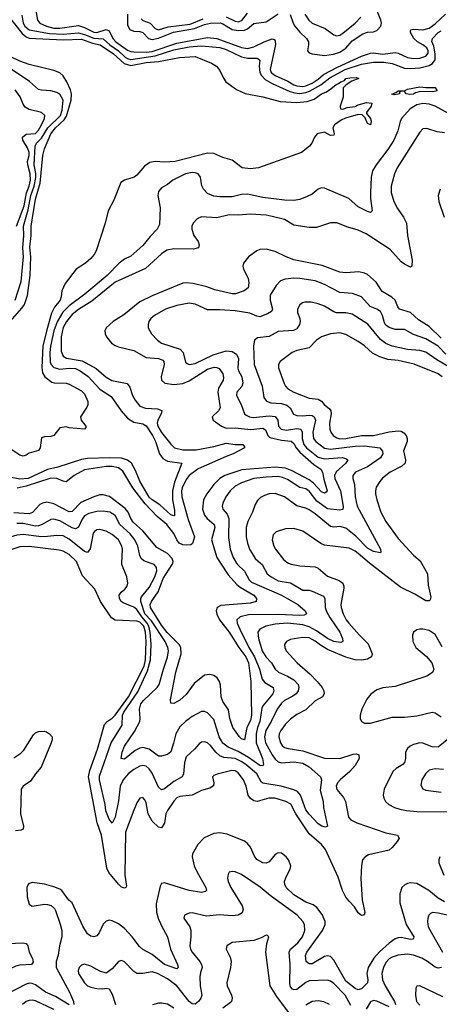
# Model space of a CAD drawing. Header units: inches. Extents: x 1308407 to 1441228, y 959628 to 1036311.
# Tile 648 of 656: x 1410348 to 1413077, y 997131 to 1003533. Entities that reach past the tile are written whole.
import ezdxf

# ---------------------------------------------------------------- set-up
doc = ezdxf.new("R2010")
doc.units = ezdxf.units.IN
doc.header["$MEASUREMENT"] = 0
doc.layers.add('B4010', color=7, linetype='Continuous')
doc.layers.add('B4919', color=7, linetype='Continuous')

msp = doc.modelspace()

# ---------------------------------------------------------------- linework, layer by layer
at = {"layer": 'B4010', "color": 5}
for points, elevation in [([(1410453.2, 1003593.2), (1410465, 1003530), (1410479.8, 1003510), (1410522.7, 1003490), (1410570, 1003478.5), (1410610, 1003477.2), (1410730, 1003494.8), (1410770, 1003482.1), (1410830, 1003451.1), (1410850, 1003449.6), (1410910, 1003469.7), (1410930, 1003460.7), (1410953, 1003410), (1410972.9, 1003390), (1411050, 1003335.8), (1411070, 1003325.9), (1411090, 1003323.2), (1411170, 1003321.8), (1411210, 1003326.7), (1411370, 1003380.8), (1411570, 1003416.9), (1411630, 1003409.8), (1411790, 1003352.9), (1411830, 1003346.5), (1411870, 1003356.2), (1411938.3, 1003390), (1411990, 1003407.6), (1412003.3, 1003403.3), (1412010, 1003395.2), (1412011.3, 1003371.3), (1411977, 1003210), (1411983.1, 1003190), (1412009.4, 1003170), (1412092.7, 1003132.7), (1412130, 1003109.5), (1412150, 1003102), (1412190, 1003099), (1412210, 1003102.7), (1412250, 1003120.5), (1412290, 1003147.2), (1412323.4, 1003176.6), (1412415.8, 1003224.2), (1412570, 1003295.4), (1412630, 1003315.3), (1412650, 1003317.4), (1412710, 1003309.8), (1412790, 1003318.8), (1412810, 1003314.4), (1412870, 1003286.5), (1412910, 1003281.2), (1412950, 1003283.3), (1412990, 1003295.5), (1413003.6, 1003316.4), (1413004.8, 1003330), (1412995.4, 1003350), (1412970, 1003370.2), (1412934.1, 1003390), (1412911.9, 1003410), (1412888.8, 1003450), (1412890, 1003458.8), (1412892.9, 1003467.1), (1412908.2, 1003471.8), (1412970, 1003467.1), (1413010, 1003477.9), (1413050, 1003505.9), (1413117.9, 1003570)], 2580), ([(1411049.7, 1003570), (1411050, 1003498.4), (1411064.7, 1003470), (1411090, 1003458), (1411130, 1003456), (1411149.1, 1003449.1), (1411186.8, 1003410), (1411210, 1003404.2), (1411250, 1003413), (1411348.5, 1003451.5), (1411484.1, 1003475.9), (1411550, 1003501.2), (1411590, 1003510.6), (1411652, 1003512), (1411670, 1003506.4), (1411730, 1003469.3), (1411770, 1003462.4), (1411810, 1003464.6), (1411830, 1003473.4), (1411870, 1003507.6), (1411950, 1003518.3), (1412030, 1003572.2)], 2620), ([(1411690, 1003552.5), (1411750, 1003522.6), (1411770, 1003520.1), (1411792.2, 1003527.8), (1411830, 1003574.5)], 2640), ([(1412106.6, 1003566.6), (1412125.8, 1003510), (1412138.5, 1003490), (1412170, 1003452), (1412213.7, 1003410), (1412226.7, 1003390), (1412227.3, 1003370), (1412219, 1003330), (1412230, 1003316.5), (1412250.2, 1003310.2), (1412330, 1003301.2), (1412389.7, 1003309.7), (1412430, 1003321.4), (1412470, 1003347.7), (1412510, 1003395.5), (1412579.9, 1003440.1), (1412610, 1003451.8), (1412650, 1003455), (1412670, 1003462.1), (1412695.9, 1003490), (1412700.7, 1003510), (1412697.8, 1003530), (1412665.1, 1003610)], 2620), ([(1410264.5, 1003570), (1410363.4, 1003443.4), (1410390, 1003421.4), (1410410, 1003413.5), (1410630, 1003401.4), (1410750, 1003406.7), (1410821.4, 1003381.4), (1410871, 1003370), (1410959.1, 1003310), (1411027.3, 1003247.3), (1411070, 1003235.2), (1411170, 1003255.6), (1411250, 1003260.9), (1411387.9, 1003287.9), (1411490, 1003292.9), (1411596.3, 1003250), (1411628, 1003230), (1411650, 1003202), (1411672.8, 1003152.8), (1411688.9, 1003128.9), (1411759, 1003079), (1411813.8, 1003053.8), (1411930, 1003030.5), (1412041.2, 1003001.2), (1412150, 1002994), (1412218.2, 1003001.9), (1412262.8, 1003017.2), (1412311.6, 1003050), (1412338.6, 1003061.4), (1412363.7, 1003076.3), (1412403, 1003110), (1412422.5, 1003117.5), (1412436, 1003130), (1412461.3, 1003138.7), (1412469.7, 1003150), (1412496, 1003156), (1412537.3, 1003157.3), (1412554, 1003150), (1412507.3, 1003132.7), (1412472, 1003110), (1412452, 1003090), (1412452, 1003030), (1412432, 1002970), (1412434, 1002954), (1412450, 1002952), (1412478.6, 1002961.4), (1412530, 1002968), (1412550, 1002979.1), (1412604.4, 1002995.6), (1412638, 1002990), (1412634.8, 1002970), (1412604, 1002930), (1412604, 1002924), (1412630.5, 1002890), (1412634, 1002870), (1412630, 1002849.2), (1412610, 1002859), (1412594, 1002894), (1412574.5, 1002914.5), (1412550, 1002916.2), (1412467, 1002893), (1412439.3, 1002880.7), (1412395.5, 1002850), (1412384.9, 1002830), (1412393.4, 1002790), (1412390, 1002782), (1412370, 1002779.3), (1412330, 1002801.2), (1412282, 1002790), (1412264.7, 1002770), (1412247.3, 1002730), (1412233, 1002710), (1412180.5, 1002670), (1411902, 1002570), (1411850, 1002563.2), (1411794.5, 1002570), (1411730, 1002619.4), (1411670, 1002637.1), (1411610, 1002662.7), (1411570, 1002665.9), (1411358.8, 1002610), (1411290, 1002606.9), (1411229.2, 1002610.8), (1411195, 1002605), (1411159.8, 1002580.2), (1411110, 1002523.1), (1411092.2, 1002510), (1411030.3, 1002489.7), (1411004.9, 1002475.1), (1410959.9, 1002360.1), (1410924, 1002290), (1410904.9, 1002210), (1410845.5, 1002030), (1410832.8, 1002007.2), (1410810, 1001980.9), (1410776.3, 1001950), (1410714.8, 1001910), (1410643.4, 1001816.6), (1410622.6, 1001770), (1410618.9, 1001730), (1410611.9, 1001710), (1410575.4, 1001664.6), (1410554.8, 1001625.2), (1410523.6, 1001516.4), (1410499.6, 1001410), (1410491.2, 1001271.2), (1410496.6, 1001236.6), (1410511.7, 1001211.7), (1410556.4, 1001176.4), (1410572.1, 1001172.1), (1410650, 1001170.2), (1410670, 1001163.2), (1410750, 1001119.6), (1410770, 1001100.5), (1410790.3, 1001050), (1410790.4, 1001029.6), (1410785.5, 1001014.5), (1410742.8, 1000950), (1410747.7, 1000930), (1410778, 1000890), (1410778, 1000882), (1410770.4, 1000869.6), (1410670, 1000879.5), (1410650, 1000886), (1410610, 1000879), (1410570.2, 1000829.8), (1410550, 1000822), (1410510, 1000821.6), (1410490, 1000813.2), (1410480.4, 1000750), (1410470, 1000732.7), (1410410, 1000715.1), (1410390, 1000700.9), (1410370, 1000694), (1410350, 1000700.5), (1410210, 1000792.3)], 2540), ([(1410362, 1003562), (1410370.8, 1003510), (1410382.1, 1003490), (1410410, 1003467), (1410543, 1003443), (1410630, 1003439.3), (1410730, 1003447.7), (1410770, 1003437.8), (1410830, 1003412.3), (1410890, 1003408.3), (1410935.4, 1003370), (1410991.6, 1003331.6), (1411034.6, 1003290), (1411050, 1003280), (1411070, 1003274.7), (1411230, 1003298.4), (1411350, 1003337.8), (1411450, 1003356.6), (1411530, 1003362.7), (1411650, 1003352.8), (1411690, 1003339.2), (1411790, 1003291.1), (1411830, 1003282.3), (1411890, 1003283.2), (1411899.6, 1003279.6), (1411910.1, 1003270.1), (1411904.5, 1003230), (1411910.7, 1003190), (1411920.4, 1003170), (1411944.9, 1003144.9), (1411990, 1003119.2), (1412106, 1003066), (1412136.4, 1003056.4), (1412170, 1003053), (1412210, 1003059.2), (1412232.1, 1003067.9), (1412306.7, 1003110), (1412364.9, 1003155.1), (1412465.2, 1003210), (1412570, 1003244.7), (1412650, 1003257.1), (1412716, 1003256), (1412770, 1003247.3), (1412850, 1003217.7), (1412890, 1003214.6), (1412950, 1003220.8), (1413010, 1003235.5), (1413032.1, 1003247.9), (1413049, 1003271), (1413051.1, 1003311.1), (1413040.7, 1003360.7), (1413028.7, 1003391.3), (1413032.7, 1003410), (1413070, 1003450.5), (1413090, 1003460.7)], 2560), ([(1411138.5, 1003538.5), (1411148.8, 1003528.8), (1411196.8, 1003510), (1411230, 1003474.8), (1411250, 1003467.4), (1411314, 1003486), (1411455.8, 1003504.2), (1411540.8, 1003539.2)], 2640), ([(1412202.2, 1003570), (1412228.1, 1003530), (1412250, 1003511.5), (1412335.4, 1003475.4), (1412390, 1003434), (1412407.6, 1003427.6), (1412430, 1003432.9), (1412450, 1003446.4), (1412529.8, 1003510), (1412566.6, 1003550)], 2640), ([(1410318.4, 1001710), (1410357.8, 1001830), (1410372.5, 1001990), (1410369.4, 1002050), (1410375.5, 1002130), (1410371.9, 1002190), (1410402.7, 1002297.3), (1410421.1, 1002390), (1410443.1, 1002450), (1410452.2, 1002507.8), (1410452.3, 1002532.3), (1410441.9, 1002590), (1410449, 1002711), (1410458.4, 1002730), (1410490, 1002763.3), (1410530.4, 1002830), (1410613.6, 1002910), (1410624.9, 1002944.9), (1410630.2, 1003010.2), (1410610, 1003048.1), (1410590, 1003060.4), (1410550, 1003071), (1410490, 1003073.7), (1410470, 1003079.1), (1410411, 1003131), (1410171.4, 1003291.4)], 2560), ([(1410286.4, 1001570), (1410362.5, 1001657.5), (1410378.4, 1001681.6), (1410399.9, 1001740.1), (1410416.1, 1001870), (1410419.6, 1001990), (1410413.7, 1002053.7), (1410422.8, 1002130), (1410422.1, 1002190), (1410450, 1002366.7), (1410482.1, 1002470), (1410497.6, 1002650), (1410510, 1002693.8), (1410550, 1002790.5), (1410581.8, 1002830), (1410637.7, 1002882.3), (1410653.5, 1002906.5), (1410683.5, 1003010), (1410684, 1003050), (1410677.5, 1003077.5), (1410655, 1003130), (1410630, 1003168.9), (1410610, 1003187.4), (1410570, 1003203.7), (1410410, 1003242.7), (1410350, 1003263.7), (1410290, 1003292.5)], 2540), ([(1410328.4, 1002190), (1410376.6, 1002323.4), (1410392.3, 1002407.7), (1410410, 1002451.3), (1410417.8, 1002490), (1410416.2, 1002530), (1410400.2, 1002590), (1410399.6, 1002610), (1410409.7, 1002650), (1410410, 1002670), (1410398.9, 1002698.9), (1410368.8, 1002750), (1410366.5, 1002770), (1410390, 1002788.2), (1410450, 1002793.4), (1410470, 1002813.7), (1410489.4, 1002850), (1410510.5, 1002890), (1410512, 1002910), (1410488.9, 1002928.9), (1410410, 1002949.8), (1410384, 1002964), (1410370, 1002983.5), (1410351.2, 1003031.2), (1410317.8, 1003077.8)], 2580), ([(1413140.2, 1002920.2), (1413050.9, 1002970), (1413010, 1002984.6), (1412970, 1002988.4), (1412930, 1002980.1), (1412886.5, 1002953.5), (1412831.7, 1002890), (1412821.9, 1002870), (1412807, 1002810), (1412781, 1002750), (1412742.2, 1002690), (1412666.4, 1002590), (1412642.7, 1002550), (1412633.5, 1002510), (1412628.5, 1002410), (1412629.4, 1002369.4), (1412641.3, 1002290), (1412630, 1002279.7), (1412610, 1002285.3), (1412550, 1002315.8), (1412489.6, 1002370), (1412330, 1002438.3), (1412310, 1002439.7), (1412290, 1002431.6), (1412250, 1002398.4), (1412217.5, 1002382.5), (1412170, 1002364.4), (1412130, 1002357.6), (1412070, 1002360.3), (1411930, 1002377), (1411830, 1002399.3), (1411790, 1002395.6), (1411730, 1002381.4), (1411650, 1002381), (1411610, 1002385.7), (1411570, 1002403.8), (1411542.7, 1002430), (1411532.5, 1002452.5), (1411523.1, 1002510), (1411509.8, 1002529.8), (1411490, 1002537.8), (1411470, 1002538.9), (1411426, 1002530), (1411344.4, 1002490), (1411310, 1002462.4), (1411270, 1002438.7), (1411250, 1002415.1), (1411245.6, 1002390), (1411261.9, 1002310), (1411257.8, 1002202.2), (1411241.1, 1002170), (1411196.4, 1002123.6), (1411150, 1002063.9), (1411070, 1001994.8), (1411030, 1001975), (1410995.2, 1001950), (1410917.4, 1001870), (1410771, 1001749), (1410670, 1001673.3), (1410629.6, 1001630.4), (1410592.3, 1001567.7), (1410569.9, 1001510.1), (1410547.9, 1001410), (1410543.8, 1001370), (1410546.2, 1001306.2), (1410552.2, 1001290), (1410570, 1001272.2), (1410610, 1001259.6), (1410670, 1001266.7), (1410710, 1001264), (1410741.8, 1001250), (1410793.4, 1001213.4), (1410870, 1001130.6), (1410942.4, 1001082.4), (1411007.8, 1000990), (1411050, 1000941), (1411090, 1000915), (1411150, 1000905.7), (1411170, 1000891.9), (1411211.9, 1000830), (1411231.2, 1000790), (1411257.9, 1000710), (1411279.2, 1000679.2), (1411310, 1000662), (1411402.8, 1000650), (1411355, 1000525), (1411341.5, 1000470), (1411341.2, 1000410), (1411355.6, 1000344.4), (1411354.4, 1000310), (1411350, 1000306), (1411330, 1000313), (1411259, 1000379), (1411210, 1000409.9), (1411190, 1000428.5), (1411130, 1000531.9), (1411102.3, 1000602.3), (1411074.2, 1000650), (1411049.9, 1000669.9), (1411010, 1000681.1), (1410930, 1000684.8), (1410790, 1000680.5), (1410750, 1000674.3), (1410596.5, 1000623.5), (1410530, 1000607.4), (1410403.2, 1000550), (1410350, 1000545.9), (1410270, 1000561.5)], 2560), ([(1413110, 1002797.9), (1413063.6, 1002803.6), (1412995.1, 1002824.9), (1412970, 1002822.4), (1412950, 1002801.6), (1412802.7, 1002570), (1412785.1, 1002530), (1412763.3, 1002450), (1412763.5, 1002410), (1412781.8, 1002350), (1412805.9, 1002305.9), (1412845.1, 1002250), (1412864, 1002210), (1412871, 1002130), (1412900.2, 1001970), (1412899.1, 1001930), (1412890, 1001923.6), (1412850, 1001943), (1412830, 1001958.8), (1412758.4, 1002038.4), (1412601.5, 1002141.5), (1412550, 1002164.7), (1412483, 1002183), (1412410, 1002211.7), (1412370, 1002211.7), (1412277.9, 1002182.1), (1412230, 1002181.6), (1412130, 1002197.2), (1412070, 1002234), (1411990, 1002253.9), (1411950, 1002261.6), (1411850, 1002268), (1411770, 1002261.8), (1411710, 1002264), (1411630, 1002244.7), (1411530, 1002250.8), (1411502.3, 1002237.7), (1411475.6, 1002210), (1411468.2, 1002190), (1411467.3, 1002170), (1411481.5, 1002130), (1411508.2, 1002090), (1411515.2, 1002070), (1411510.9, 1002049.1), (1411478.3, 1002041.7), (1411350, 1002043.4), (1411305.8, 1002034.2), (1411270, 1002011.5), (1411165.4, 1001914.6), (1410970, 1001826.8), (1410816.5, 1001703.5), (1410730, 1001647.5), (1410690, 1001615.4), (1410652, 1001570), (1410630, 1001531.9), (1410618.1, 1001470), (1410617.3, 1001377.3), (1410630, 1001345.4), (1410653.1, 1001333.1), (1410754.7, 1001314.7), (1410845.1, 1001265.1), (1410910, 1001208.4), (1410947.1, 1001187.1), (1411048, 1001168), (1411064.4, 1001144.4), (1411082.4, 1001090), (1411098.2, 1001058.2), (1411130, 1001020.5), (1411166.1, 1001006.1), (1411243.3, 1001003.3), (1411272.5, 1000992.5), (1411268.8, 1000970), (1411246, 1000930), (1411241.6, 1000910), (1411245.6, 1000890), (1411270, 1000847.9), (1411330, 1000772.8), (1411354, 1000750), (1411410, 1000735), (1411495, 1000735), (1411610, 1000757.6), (1411690, 1000780.1), (1411750, 1000771.5), (1411799.1, 1000770), (1411810, 1000754.8), (1411810.9, 1000749.1), (1411736.5, 1000710), (1411690, 1000693.7), (1411508.5, 1000611.5), (1411450.6, 1000570), (1411430, 1000544.1), (1411404.5, 1000490), (1411400.4, 1000470), (1411402.2, 1000430), (1411444.1, 1000284.1), (1411484.3, 1000170), (1411473, 1000127), (1411461, 1000119), (1411430, 1000115.3), (1411410, 1000118.2), (1411385.8, 1000130), (1411369.8, 1000149.8), (1411351, 1000191), (1411305.2, 1000250), (1411243.2, 1000303.2), (1411164.3, 1000384.3), (1411082.9, 1000490), (1411018.3, 1000598.3), (1410990, 1000618.2), (1410950, 1000627.4), (1410910, 1000628.1), (1410770, 1000605.9), (1410703.2, 1000570), (1410650, 1000528.7), (1410630, 1000531.7), (1410590, 1000549), (1410550, 1000552.7), (1410390, 1000499.6), (1410332.3, 1000487.7)], 2580), ([(1413083.5, 1002430), (1413070.2, 1002390), (1413073.2, 1002350), (1413108.1, 1002250)], 2620), ([(1413090, 1001462.6), (1413010, 1001538.2), (1412942.4, 1001582.4), (1412890, 1001629.9), (1412818.5, 1001650), (1412806.9, 1001666.9), (1412790.3, 1001710.3), (1412768.6, 1001728.6), (1412705.5, 1001765.5), (1412666, 1001826), (1412610, 1001875.3), (1412590, 1001885.5), (1412553, 1001893), (1412470, 1001888), (1412430, 1001891.1), (1412314.2, 1001934.2), (1412130, 1001972.3), (1412082, 1001990), (1412010, 1002026.3), (1411950, 1002040.6), (1411910, 1002038), (1411890, 1002029.8), (1411836.5, 1001990), (1411803.1, 1001950), (1411799, 1001930), (1411803.2, 1001910), (1411833.1, 1001853.1), (1411838.2, 1001821.8), (1411834.4, 1001790), (1411808.5, 1001770), (1411750.5, 1001750), (1411730, 1001750.4), (1411616.7, 1001776.7), (1411564.7, 1001795.3), (1411477.1, 1001817.1), (1411430, 1001822.9), (1411410, 1001819.4), (1411210, 1001738.1), (1411130, 1001698.8), (1411026.4, 1001613.6), (1410955.6, 1001570), (1410910.2, 1001529.8), (1410902.3, 1001510), (1410904.7, 1001490), (1410913.4, 1001470), (1410944.3, 1001430), (1410970, 1001413.6), (1410990, 1001404.8), (1411090, 1001381.5), (1411170, 1001336.6), (1411250.5, 1001330.5), (1411278.1, 1001318.1), (1411284.8, 1001310), (1411288.3, 1001290), (1411268, 1001210), (1411269.3, 1001190), (1411292.4, 1001170), (1411350, 1001161.9), (1411410, 1001167.3), (1411450, 1001183.7), (1411570, 1001261.6), (1411612.9, 1001272.9), (1411630, 1001272.1), (1411645.5, 1001265.5), (1411669.4, 1001230), (1411673.8, 1001206.2), (1411671.6, 1001190), (1411642, 1001138), (1411636.4, 1001110), (1411650.9, 1001010), (1411641.2, 1000990), (1411600.9, 1000950), (1411607.2, 1000930), (1411660.2, 1000890), (1411690, 1000877.8), (1411750, 1000878.5), (1411851.3, 1000868.7), (1411930, 1000876.3), (1411945.9, 1000865.9), (1411961.3, 1000830), (1411975.5, 1000815.5), (1412050, 1000799.4), (1412112.7, 1000792.7), (1412130, 1000777.5), (1412145.8, 1000750), (1412170, 1000721.8), (1412260.5, 1000640.5), (1412306.6, 1000610), (1412318.3, 1000590), (1412325.2, 1000545.2), (1412347.1, 1000470), (1412340.3, 1000459.8), (1412330, 1000454.6), (1412310, 1000463.8), (1412258.6, 1000518.6), (1412230, 1000541.1), (1412120.2, 1000600.2), (1412076.8, 1000616.8), (1412010, 1000623.3), (1411793.6, 1000606.4), (1411682.2, 1000570), (1411649.4, 1000550), (1411610.1, 1000510), (1411564.4, 1000450), (1411542.9, 1000410), (1411537.9, 1000350), (1411550, 1000312.2), (1411567.4, 1000290), (1411613.3, 1000250), (1411617.2, 1000230), (1411595.6, 1000150), (1411630, 1000036.3), (1411653.6, 1000000)], 2620), ([(1413118.7, 1001358.7), (1413069.3, 1001410), (1412990, 1001458.8), (1412910, 1001486.9), (1412850, 1001517.5), (1412790, 1001517.9), (1412750, 1001531), (1412730, 1001547.3), (1412721.5, 1001561.5), (1412707.7, 1001610), (1412694.5, 1001634.5), (1412671.1, 1001650), (1412627.1, 1001667.1), (1412570, 1001730.7), (1412512.6, 1001752.6), (1412430, 1001760.2), (1412330, 1001811.8), (1412270, 1001835.3), (1412170, 1001850.4), (1412130, 1001852.2), (1412073.7, 1001846.3), (1412044.8, 1001835.2), (1412015.2, 1001804.8), (1411977.8, 1001742.2), (1411977.3, 1001710), (1411992.7, 1001650), (1411985.1, 1001634.9), (1411960.1, 1001619.9), (1411910, 1001601), (1411890, 1001605.3), (1411845.4, 1001625.4), (1411750, 1001639.1), (1411650, 1001646.6), (1411570, 1001646), (1411490, 1001683.1), (1411450, 1001689), (1411370, 1001673.7), (1411296.4, 1001650), (1411224.2, 1001610), (1411201.7, 1001590), (1411187.6, 1001570), (1411183.1, 1001550), (1411184.6, 1001530), (1411206.3, 1001490), (1411244, 1001450), (1411270.3, 1001430), (1411391.3, 1001390), (1411411, 1001370), (1411427.1, 1001307.1), (1411436.4, 1001296.4), (1411450, 1001290.2), (1411490, 1001297.8), (1411606.9, 1001353.1), (1411690, 1001378.8), (1411730, 1001375.9), (1411757.1, 1001357.2), (1411771.6, 1001330), (1411766.2, 1001266.2), (1411770.1, 1001250), (1411792.7, 1001210), (1411800.1, 1001170), (1411791.7, 1001148.3), (1411759.8, 1001110), (1411758.3, 1001090), (1411789.4, 1001030), (1411810.8, 1000970.8), (1411821, 1000961), (1411841.6, 1000950), (1411867, 1000947), (1411970, 1000956.1), (1412010, 1000953), (1412026.1, 1000930), (1412031.9, 1000890), (1412049.4, 1000869.4), (1412083.5, 1000863.5), (1412150, 1000874.4), (1412175.5, 1000870), (1412184.8, 1000850), (1412184.6, 1000810), (1412196.1, 1000770), (1412212.4, 1000750), (1412290, 1000688.4), (1412330, 1000677.6), (1412445.3, 1000685.3), (1412470, 1000679.3), (1412482, 1000670), (1412468.6, 1000650), (1412406.9, 1000593.1), (1412396.1, 1000570), (1412398.5, 1000550), (1412433.4, 1000470), (1412452.8, 1000367.2), (1412450, 1000347.2), (1412430, 1000343.7), (1412350, 1000352.2), (1412281.4, 1000401.4), (1412230, 1000467.4), (1412210, 1000481.8), (1412170, 1000490.8), (1412090, 1000542.5), (1412056.7, 1000556.7), (1412030, 1000562.1), (1411950, 1000559.4), (1411870, 1000549.9), (1411790, 1000522.4), (1411750, 1000499.5), (1411716.3, 1000470), (1411687.9, 1000430), (1411668.6, 1000390), (1411664.3, 1000370), (1411668.4, 1000350), (1411696.7, 1000316.7), (1411707.2, 1000290), (1411705.2, 1000165.2), (1411716.6, 1000090), (1411736.8, 1000036.8), (1411758.5, 1000000)], 2640), ([(1413149.3, 1001270), (1413061.1, 1001321.1), (1412990, 1001370.9), (1412950, 1001382.3), (1412870, 1001389), (1412770, 1001411), (1412730, 1001426.6), (1412693.8, 1001453.8), (1412612.4, 1001552.4), (1412510, 1001618.9), (1412470, 1001626.4), (1412407.4, 1001627.4), (1412390, 1001633), (1412330.4, 1001670.4), (1412290, 1001685), (1412243.4, 1001696.6), (1412202.7, 1001697.3), (1412187.6, 1001692.4), (1412170, 1001678.7), (1412155.3, 1001650), (1412155.8, 1001630), (1412169.2, 1001590), (1412171.1, 1001570), (1412167.5, 1001550), (1412150, 1001523.5), (1412128.7, 1001511.3), (1412030, 1001506.5), (1411970, 1001472.7), (1411895.5, 1001464.5), (1411874.9, 1001450), (1411868.4, 1001411.6), (1411873.3, 1001290), (1411925, 1001150), (1411935.6, 1001075.6), (1411953, 1001053), (1411981.1, 1001041.1), (1412050, 1001036.3), (1412086, 1001026), (1412106.6, 1001010), (1412128.7, 1000968.7), (1412150, 1000958.9), (1412190, 1000956.8), (1412230, 1000962), (1412250, 1000959.5), (1412264.1, 1000950), (1412272.5, 1000930), (1412254.2, 1000850), (1412259.8, 1000810), (1412274.8, 1000790), (1412330, 1000747.9), (1412370, 1000739.4), (1412530, 1000760.1), (1412590, 1000762.9), (1412689.5, 1000749.5), (1412708, 1000728), (1412710.1, 1000709.9), (1412695.5, 1000684.5), (1412610, 1000624.6), (1412531.6, 1000590), (1412515.2, 1000570), (1412513.8, 1000550), (1412525.1, 1000510), (1412530.7, 1000430), (1412542.1, 1000370), (1412694.6, 1000090), (1412697.3, 1000070), (1412693.5, 1000066.5), (1412650, 1000074.8), (1412610, 1000096.1), (1412534, 1000174), (1412470, 1000227.4), (1412430, 1000237.9), (1412390, 1000232.5), (1412370, 1000237.3), (1412270, 1000320.2), (1412230, 1000346), (1412210, 1000355.9), (1412150, 1000371.4), (1412070, 1000430.6), (1412010, 1000451.5), (1411971, 1000449), (1411940.6, 1000439.4), (1411914.6, 1000425.4), (1411893.7, 1000406.3), (1411879.5, 1000380.5), (1411862, 1000330), (1411830.9, 1000270), (1411820.1, 1000230), (1411821.5, 1000170), (1411829.1, 1000129.1), (1411842.7, 1000090), (1411880.2, 1000030), (1411913.5, 1000000)], 2660), ([(1413094.7, 1001210), (1413070, 1001230.9), (1412912.6, 1001292.6), (1412810, 1001316.1), (1412743, 1001323), (1412690, 1001340.6), (1412643.6, 1001363.6), (1412590, 1001411.4), (1412550, 1001439.8), (1412470, 1001486.2), (1412430, 1001497.7), (1412368.6, 1001491.4), (1412310, 1001471.8), (1412277.8, 1001450), (1412230, 1001399.4), (1412150, 1001381.1), (1412120.4, 1001370), (1412042.6, 1001310), (1412030.3, 1001290), (1412030.2, 1001270), (1412067.8, 1001167.8), (1412075.9, 1001150), (1412092.3, 1001132.3), (1412130, 1001111.4), (1412230, 1001071.6), (1412290, 1001064.8), (1412310, 1001051.8), (1412328.6, 1001030), (1412362.6, 1001002.6), (1412371.3, 1000990), (1412373.7, 1000970), (1412362.4, 1000910), (1412365.6, 1000870), (1412372.2, 1000850), (1412386.2, 1000830), (1412410, 1000814.2), (1412430, 1000808.5), (1412470, 1000808.8), (1412570, 1000828.5), (1412650, 1000829.3), (1412750, 1000854), (1412810, 1000859.6), (1412830, 1000856.8), (1412847.3, 1000847.3), (1412860.9, 1000830), (1412867.8, 1000810), (1412867, 1000790), (1412844.1, 1000730), (1412857.5, 1000670), (1412854.6, 1000650), (1412833.6, 1000630), (1412757.8, 1000590), (1412708.1, 1000551.9), (1412689.3, 1000530), (1412667.4, 1000492.6), (1412662, 1000470), (1412663, 1000450), (1412671, 1000410), (1412697.4, 1000330), (1412728.7, 1000270), (1412810, 1000160.2), (1412910, 1000050.2), (1412953.6, 1000013.6), (1412961.1, 1000000)], 2680), ([(1411343.5, 1000000), (1411347, 1000010), (1411339.2, 1000030), (1411310, 1000062), (1411240.7, 1000100.7), (1411149.4, 1000210), (1411085.4, 1000265.4), (1411069.9, 1000290), (1411053.9, 1000330), (1411035.1, 1000355.1), (1410932.6, 1000432.6), (1410890, 1000443.4), (1410870, 1000443.1), (1410830, 1000431.5), (1410746.5, 1000393.5), (1410690, 1000334.1), (1410670, 1000333.7), (1410570, 1000384.9), (1410524.8, 1000395.2), (1410496.4, 1000390), (1410478.9, 1000381.1), (1410430.7, 1000329.3), (1410410, 1000319.9), (1410310, 1000327.4)], 2620), ([(1411195.8, 1000000), (1411155, 1000015), (1411138.4, 1000030), (1411129.4, 1000049.4), (1411117.3, 1000110), (1411096.7, 1000150), (1411066.8, 1000190), (1410999.9, 1000250), (1410969, 1000310), (1410935.4, 1000330), (1410890, 1000337.8), (1410850, 1000335), (1410797.6, 1000322.4), (1410770, 1000306.6), (1410754.5, 1000285.5), (1410730, 1000232.5), (1410710, 1000222.7), (1410690, 1000229), (1410610, 1000275.2), (1410570, 1000285), (1410550, 1000282.2), (1410495.3, 1000250), (1410470, 1000242.1), (1410450, 1000240.7), (1410370, 1000256.4), (1410330, 1000257.8)], 2640), ([(1411012.4, 1000000), (1411017.5, 1000090), (1411012.6, 1000110), (1410991.6, 1000150), (1410950, 1000186.6), (1410910, 1000208), (1410870, 1000218.2), (1410850, 1000216.8), (1410833.9, 1000206.1), (1410826.2, 1000193.8), (1410806.9, 1000093.1), (1410790, 1000068.8), (1410770, 1000074.5), (1410670, 1000154.8), (1410630, 1000177.3), (1410590, 1000180.1), (1410530, 1000171.7), (1410490, 1000171.2), (1410370, 1000185.9), (1410330, 1000182.1), (1410270, 1000164.5), (1410230, 1000142), (1410090, 1000038.1), (1410059.2, 1000000)], 2660), ([(1412622.9, 1000000), (1412550, 1000062.5), (1412530, 1000077.5), (1412490, 1000096.8), (1412330, 1000116.5), (1412306.4, 1000126.4), (1412190, 1000207), (1412130, 1000224.4), (1412076.7, 1000223.3), (1412017, 1000203), (1411997.6, 1000182.4), (1411989.2, 1000150.8), (1412000.2, 1000110), (1412012.6, 1000090), (1412064, 1000024), (1412084.8, 1000004.8), (1412096.5, 1000000)], 2680), ([(1410721.2, 1000000), (1410717.1, 1000010), (1410670, 1000055.4), (1410630, 1000076.2), (1410604, 1000084), (1410410, 1000108), (1410350, 1000106.1), (1410290, 1000086.1), (1410154.9, 1000000)], 2680)]:
    msp.add_lwpolyline(points, dxfattribs=dict(at, elevation=elevation))
at = {"layer": 'B4010', "color": 5, "elevation": 2540}
msp.add_lwpolyline([(1412990, 1003091.8), (1413050, 1003092.7), (1413062, 1003070), (1413035.4, 1003064.6), (1412954.7, 1003065.3), (1412922.8, 1003057.2), (1412910, 1003049.3), (1412886.4, 1003046.4), (1412861.2, 1003050), (1412850, 1003068.7), (1412831.6, 1003068.4), (1412818, 1003062), (1412818, 1003050), (1412810, 1003047.8), (1412784.1, 1003044.1), (1412769.3, 1003049.3), (1412799.3, 1003060.7), (1412810, 1003070.4), (1412850, 1003070.4), (1412870, 1003080.4), (1412950, 1003097)], close=True, dxfattribs=at)
at = {"layer": 'B4919', "color": 5}
for points, elevation in [([(1412096.5, 1000000), (1412113.1, 999993.1), (1412170, 999980.8), (1412270, 999976), (1412290, 999966.4), (1412350, 999915.4), (1412426.6, 999886.6), (1412450.2, 999870), (1412456.8, 999850), (1412455.9, 999835.9), (1412437.2, 999730), (1412438.6, 999710), (1412451.3, 999670), (1412471.9, 999630), (1412487.8, 999610), (1412557.4, 999530), (1412613.8, 999473.8), (1412639.8, 999410), (1412635.9, 999390), (1412610, 999374.9), (1412570, 999367.8), (1412530, 999371.3), (1412470, 999388.8), (1412350, 999438.7), (1412304.9, 999464.9), (1412270, 999492.6), (1412230, 999513.1), (1412190, 999515.3), (1412132.3, 999507.7), (1412110, 999503.1), (1412082.6, 999490), (1412070.3, 999470), (1412071.4, 999450), (1412081.8, 999430), (1412153, 999350), (1412238.1, 999278.1), (1412283.7, 999230), (1412315.5, 999190), (1412325, 999170), (1412327.5, 999150), (1412316.5, 999130), (1412270, 999104.5), (1412210, 999044.5), (1412150, 999015), (1412110, 998985.7), (1412075.5, 998950), (1412046.3, 998910), (1412036.3, 998890), (1412033.5, 998870), (1412043.7, 998830), (1412054.2, 998814.2), (1412070, 998801.6), (1412093.3, 998793.3), (1412190, 998778.6), (1412330, 998731.8), (1412429.1, 998729.1), (1412516.3, 998756.3), (1412538.5, 998758.5), (1412553.7, 998753.7), (1412554.8, 998730), (1412530, 998683.2), (1412495.4, 998644.6), (1412431.5, 998590), (1412414, 998570), (1412405.7, 998550), (1412410, 998526.4), (1412454.5, 998474.5), (1412466.5, 998450), (1412487, 998347), (1412501.5, 998330), (1412540.3, 998310), (1412730, 998246.1), (1412804.9, 998230), (1412814.5, 998214.5), (1412816, 998210), (1412803.6, 998190), (1412770.1, 998149.9), (1412750, 998134), (1412616.4, 998103.6), (1412591.8, 998088.2), (1412578.3, 998070), (1412570, 998034), (1412566.6, 997946.6), (1412574.6, 997810), (1412592, 997728), (1412588.1, 997711.9), (1412582, 997710), (1412570, 997707.8), (1412550, 997725.1), (1412525.1, 997765.1), (1412490, 997800.5), (1412470, 997828.4), (1412448.4, 997870), (1412418.3, 997958.3), (1412337, 998137), (1412309.9, 998170), (1412230, 998238.7), (1412144.5, 998370), (1412111, 998431), (1412078.9, 998450), (1412008.1, 998471.9), (1411968.3, 998471.6), (1411891.5, 998448.5), (1411870, 998453.1), (1411848.2, 998468.2), (1411834.8, 998490), (1411820.7, 998550), (1411803.7, 998590), (1411770, 998636), (1411748.5, 998648.5), (1411727.7, 998650), (1411632.1, 998627.9), (1411610, 998618.4), (1411602.4, 998610), (1411611.7, 998570), (1411608.9, 998551.1), (1411584.7, 998535.3), (1411530, 998520.2), (1411470.1, 998489.9), (1411390, 998481.9), (1411370, 998472.7), (1411350, 998451.6), (1411308.9, 998390), (1411299.2, 998370), (1411290, 998309.5), (1411270, 998277.4), (1411250, 998282), (1411210, 998321.7), (1411184.5, 998370), (1411170, 998441.2), (1411160.9, 998460.9), (1411150, 998476.2), (1411130, 998471.6), (1411110, 998440.7), (1411090, 998393.6), (1411036.4, 998250), (1411032.5, 997970), (1411041.8, 997898.2), (1411038.9, 997890), (1411030, 997885.4), (1411010, 997893), (1410990, 997911.4), (1410928.3, 997988.3), (1410915.5, 998015.5), (1410880.1, 998230), (1410852.2, 998310), (1410796.3, 998610), (1410803.7, 998650), (1410853.9, 998790), (1410900.6, 998950), (1410916.5, 998970), (1410950, 998991.6), (1410970, 999011.2), (1411055.5, 999130), (1411156.7, 999330), (1411166.3, 999370), (1411170.3, 999490), (1411166.4, 999550), (1411155.7, 999590), (1411130, 999615.7), (1411110, 999622.8), (1410970, 999628.9), (1410944.1, 999644.1), (1410873.2, 999750), (1410837.6, 999830), (1410756, 999916), (1410721.2, 1000000)], 2680), ([(1411913.5, 1000000), (1411924.6, 999990), (1411958.4, 999930), (1411984.2, 999910), (1412030, 999885), (1412110, 999870.8), (1412190, 999824.2), (1412230, 999822.7), (1412250, 999816.8), (1412324.3, 999784.3), (1412332.8, 999770), (1412335.2, 999710), (1412343.8, 999683.8), (1412364.9, 999644.9), (1412431, 999550), (1412447.8, 999510), (1412448.7, 999490), (1412435.9, 999484.1), (1412390.7, 999489.3), (1412350, 999509.1), (1412278.8, 999558.8), (1412230, 999586.1), (1412190, 999597.8), (1412090.8, 999609.2), (1412010, 999603.2), (1411948.7, 999590), (1411909.1, 999570.9), (1411897.1, 999550), (1411900.4, 999510), (1411924.2, 999430), (1411949, 999390), (1411986.6, 999350), (1412008.8, 999308.8), (1412031.4, 999290), (1412090, 999264.7), (1412130, 999239.8), (1412159, 999210), (1412164.2, 999190), (1412159.4, 999170), (1412145.8, 999150), (1412125.4, 999134.6), (1412070, 999106), (1412050, 999088.2), (1412021.9, 999050), (1411983.7, 998970), (1411948.7, 998910), (1411939.9, 998870), (1411947, 998830), (1411990, 998752.6), (1412010, 998724.8), (1412028.3, 998708.3), (1412050, 998701.3), (1412130, 998708), (1412190, 998697.6), (1412230, 998675), (1412304, 998610), (1412311.8, 998590), (1412303, 998523), (1412321.3, 998450), (1412324.6, 998410), (1412350.4, 998290), (1412337.3, 998282.7), (1412312.3, 998290), (1412290, 998305), (1412230, 998366), (1412210, 998394.6), (1412175.3, 998490), (1412153.7, 998513.7), (1412130, 998524.8), (1412048.8, 998548.8), (1411928.8, 998568.8), (1411917.8, 998577.8), (1411890.3, 998630), (1411819, 998690), (1411789.3, 998710), (1411750, 998728.1), (1411675.8, 998735.7), (1411650, 998746.9), (1411624.5, 998770), (1411590, 998814.2), (1411570, 998830.9), (1411550, 998837.7), (1411530, 998834.3), (1411515.2, 998824.8), (1411484.9, 998790), (1411430, 998740.5), (1411419.6, 998700.4), (1411413.7, 998630), (1411405.2, 998610), (1411350, 998578.5), (1411290, 998531.1), (1411270, 998524.8), (1411250, 998542.2), (1411210, 998633.8), (1411190, 998662.4), (1411170, 998678.4), (1411150, 998682.7), (1411130, 998678.5), (1411090, 998657.8), (1411054.6, 998630), (1411020.7, 998590), (1411001.9, 998550), (1410990, 998453.2), (1410970, 998346.6), (1410950, 998307.8), (1410930, 998335.6), (1410909, 998389), (1410903.9, 998430), (1410867.8, 998590), (1410866.9, 998613.1), (1410942.8, 998830), (1411013.7, 998946.3), (1411017.1, 999010), (1411024.5, 999030), (1411117.3, 999162.7), (1411180.1, 999299.9), (1411198.7, 999370), (1411203.7, 999470), (1411197.7, 999550), (1411187.7, 999590), (1411177.5, 999610), (1411141.8, 999650), (1411110, 999697.7), (1411090, 999713.9), (1411021.6, 999741.6), (1411009.1, 999750), (1410997, 999770), (1410995.7, 999790), (1411008.7, 999810), (1411032.9, 999830), (1411046.6, 999850), (1411050.8, 999870), (1411044.4, 999910), (1411011.9, 999990), (1411012.4, 1000000)], 2660), ([(1411758.5, 1000000), (1411764.4, 999990), (1411810, 999946.8), (1411840.4, 999890), (1411855.7, 999875.7), (1412050.6, 999790.6), (1412156.5, 999730), (1412204.4, 999690), (1412214, 999670), (1412198.5, 999661.5), (1412170, 999659), (1412030, 999665.6), (1411836.2, 999663.8), (1411781.7, 999650), (1411760.6, 999630), (1411761.5, 999610), (1411779.1, 999570), (1411839.1, 999450), (1411875.8, 999390), (1411908.6, 999310), (1411925.4, 999245.4), (1411942.7, 999222.7), (1411995.5, 999190), (1411998.7, 999178.7), (1412000.1, 999170), (1411993.3, 999150), (1411930, 999071.1), (1411923.9, 999056.1), (1411910.4, 998970), (1411894.3, 998930), (1411885.6, 998890), (1411886.3, 998830), (1411926.6, 998730), (1411933.3, 998690), (1411930, 998682.2), (1411910, 998684.3), (1411835.8, 998735.8), (1411770, 998773.6), (1411703.7, 998803.7), (1411670, 998829.5), (1411646.1, 998870), (1411610, 998983.5), (1411570, 999026.3), (1411550, 999035.1), (1411530, 999033.8), (1411470, 999001.6), (1411426.2, 998970), (1411390, 998935.4), (1411363.1, 998890), (1411349.3, 998829.3), (1411330, 998773), (1411310, 998754.7), (1411270, 998743.5), (1411250, 998743.5), (1411190, 998789.1), (1411150, 998799.5), (1411130, 998795.9), (1411099.2, 998780.8), (1411030, 998724.2), (1411008, 998728), (1411014, 998770), (1411028.8, 998810), (1411095.7, 998904.3), (1411129.2, 998970), (1411132.2, 998990), (1411127, 999050), (1411135.9, 999084.1), (1411153.6, 999106.4), (1411242.5, 999190), (1411255.3, 999210), (1411282.7, 999310), (1411310, 999388.5), (1411315.4, 999430), (1411311.8, 999450), (1411293.1, 999490), (1411204.4, 999624.4), (1411161.4, 999670), (1411136.8, 999750), (1411135.5, 999770), (1411140.1, 999779.9), (1411190, 999840.9), (1411227.8, 999910), (1411239, 999950), (1411238.3, 999970), (1411223.1, 999990), (1411195.8, 1000000)], 2640), ([(1411653.6, 1000000), (1411703.5, 999923.5), (1411760.3, 999860.3), (1411782.3, 999842.3), (1411870.2, 999790), (1411888, 999770), (1411885.3, 999750), (1411850, 999738.7), (1411655.8, 999724.2), (1411631.7, 999710), (1411626.6, 999690), (1411630, 999666.7), (1411648.1, 999630), (1411711.1, 999550), (1411773.8, 999450), (1411817.9, 999390), (1411835.4, 999350), (1411850.5, 999230), (1411855.6, 999010), (1411850, 998976.3), (1411824.8, 998930), (1411810, 998849.8), (1411790, 998856.4), (1411777.2, 998870), (1411735.1, 998930), (1411714.3, 998990), (1411706.5, 999046.5), (1411670, 999099.3), (1411658.5, 999130), (1411654.9, 999205.1), (1411647.9, 999230), (1411632.5, 999252.5), (1411610, 999267.7), (1411584.2, 999275.8), (1411550, 999269.8), (1411483.7, 999216.3), (1411430, 999144.4), (1411390, 999108.2), (1411350, 999087.3), (1411330, 999088.7), (1411327.9, 999110), (1411363.6, 999290), (1411397.9, 999410), (1411395.8, 999450), (1411385, 999470), (1411308, 999548), (1411270, 999595.9), (1411198.3, 999710), (1411196.9, 999730), (1411204.5, 999750), (1411247.9, 999812.1), (1411281.4, 999898.6), (1411340.1, 999990), (1411343.5, 1000000)], 2620), ([(1412961.1, 1000000), (1412999.6, 999930), (1413004.2, 999855.8), (1413022.4, 999777.6), (1413018.5, 999761.5), (1413010, 999754), (1412990, 999754.8), (1412917.7, 999797.7), (1412824.1, 999844.1), (1412642.9, 999982.9), (1412622.9, 1000000)], 2680), ([(1413095.5, 999455.5), (1413050, 999535.8), (1413010, 999561), (1412970, 999570.7), (1412949.3, 999570.7), (1412930, 999566.3), (1412910.2, 999549.8), (1412902.3, 999530), (1412904, 999490), (1412924.7, 999450), (1412993, 999393), (1413028.3, 999350), (1413040.7, 999310), (1413032, 999288), (1412995.3, 999264.7), (1412790, 999196.8), (1412710, 999189), (1412670, 999176.5), (1412632.2, 999147.8), (1412605.2, 999114.8), (1412574.2, 999050), (1412562.6, 999010), (1412562.4, 998990), (1412570.2, 998970.2), (1412590, 998958.8), (1412630, 998957.9), (1412770, 998997.8), (1412850, 998998.1), (1412930, 999007.1), (1413030, 999030.9), (1413050, 999025), (1413090, 998999)], 2720), ([(1410310, 998734), (1410355.4, 998764.6), (1410376, 998784), (1410436.9, 998883.1), (1410450, 998896.8), (1410470, 998905.3), (1410507.2, 998907.2), (1410522.3, 998902.3), (1410542.6, 998890), (1410558.9, 998870), (1410560.2, 998850), (1410553.5, 998830), (1410487.9, 998672.1), (1410451.1, 998628.9), (1410419.3, 998580.7), (1410371.4, 998550), (1410357.1, 998530), (1410353.4, 998370), (1410373.6, 998290), (1410371.3, 998268.7), (1410357.6, 998262.4), (1410321.4, 998258.6)], 2680), ([(1413128.6, 998851.4), (1413070, 998802.8), (1413030, 998805.7), (1412970, 998829.1), (1412950, 998831.9), (1412910, 998821.1), (1412887.4, 998810), (1412870, 998794.7), (1412857.2, 998770), (1412857.1, 998730), (1412850, 998703.5), (1412839.6, 998690), (1412795.6, 998664.4), (1412775.3, 998644.7), (1412719, 998530), (1412711.8, 998490), (1412716.5, 998470), (1412727.2, 998450), (1412747.8, 998430), (1412784.9, 998410), (1412819.7, 998399.7), (1412864, 998390), (1412930, 998383.8), (1413250, 998381.9)], 2720), ([(1413103.5, 998656.5), (1413050, 998662.8), (1413010, 998652.2), (1412986.3, 998630), (1412962.3, 998590), (1412956.5, 998556.5), (1412970, 998532.7), (1412990, 998523.2), (1413090, 998510.2)], 2740), ([(1413110, 997796.6), (1413070, 997820.1), (1413008.2, 997870), (1412930, 997915.6), (1412890, 997920.5), (1412870, 997915.9), (1412852.1, 997907.9), (1412833.8, 997890), (1412821, 997850), (1412821.3, 997790), (1412861.7, 997650), (1412911.9, 997570), (1412910, 997561.2), (1412905.3, 997554.7), (1412890, 997552.1), (1412830, 997564.9), (1412810, 997563.9), (1412790, 997555.9), (1412750, 997527.3), (1412688.3, 997471.8), (1412651.7, 997430), (1412615.3, 997370), (1412605.1, 997330), (1412611.6, 997290), (1412610.1, 997270), (1412570, 997232.3), (1412550, 997224.2), (1412530, 997232.6), (1412470, 997281.3), (1412390, 997416.8), (1412370, 997442.6), (1412350, 997446.8), (1412330, 997440.9), (1412250, 997394.4), (1412230, 997393.5), (1412211.1, 997410), (1412207.5, 997447.5), (1412216.1, 997470), (1412317.7, 997610), (1412334.4, 997650), (1412333.7, 997670), (1412315, 997715), (1412280.7, 997760.7), (1412257.4, 997777.4), (1412210, 997795.4), (1412130, 997842.7), (1412082, 997890), (1412072.3, 997910), (1412071.1, 997930), (1412080.9, 997959.1), (1412107.9, 998010), (1412111.8, 998030), (1412097.2, 998070), (1412081.7, 998090), (1412050, 998113.3), (1412030, 998115.6), (1412010, 998105.4), (1411970, 998057.7), (1411950, 998048.9), (1411930, 998050.7), (1411890, 998072.9), (1411874.2, 998094.2), (1411850, 998153.5), (1411830, 998177.2), (1411810, 998191.8), (1411697.4, 998237.4), (1411650, 998246.6), (1411610, 998240.7), (1411547.5, 998212.5), (1411507.5, 998170), (1411472.1, 998110), (1411470.2, 998089.8), (1411483.7, 998030), (1411501.9, 997990), (1411559.7, 997890), (1411562, 997870), (1411556.7, 997863.3), (1411530, 997858), (1411450, 997871.6), (1411290, 997920.4), (1411270, 997916.2), (1411260.7, 997899.3), (1411235, 997785), (1411238, 997730), (1411249.2, 997690), (1411270, 997641.8), (1411308.8, 997570), (1411329.4, 997490), (1411374.7, 997390), (1411378.9, 997370), (1411370, 997361.1), (1411289, 997390), (1411210, 997454.3), (1411150, 997486.1), (1411126.7, 997506.7), (1411078.9, 997570), (1411030, 997622.8), (1410990, 997654.7), (1410950, 997674.4), (1410930, 997677.2), (1410910, 997672), (1410890, 997652.4), (1410865.5, 997594.5), (1410850, 997576), (1410830, 997568.7), (1410810, 997572.8), (1410790, 997588.7), (1410758, 997638), (1410690, 997789.6), (1410668.7, 997808.7), (1410621.3, 997870), (1410610, 997879.1), (1410570, 997894.5), (1410510, 997910.8), (1410430, 997923.5), (1410405.1, 997914.9), (1410394.9, 997890), (1410396.5, 997830), (1410410, 997781), (1410429, 997769), (1410510, 997781.5), (1410530, 997780.7), (1410553.1, 997773.1), (1410573.8, 997753.8), (1410580.7, 997740.7), (1410612.2, 997652.2), (1410621.9, 997610), (1410622.8, 997570), (1410606.7, 997510), (1410598.1, 997450), (1410585.1, 997410), (1410585.4, 997370), (1410672.7, 997210), (1410697.2, 997150), (1410699.5, 997130)], 2720), ([(1413079.6, 998090), (1413072.9, 998070), (1413074.6, 998050), (1413106.5, 997970)], 2720), ([(1412502.3, 997122.3), (1412464.3, 997190), (1412390, 997266.8), (1412370, 997281.5), (1412350, 997288.1), (1412230, 997282.7), (1412207.9, 997272.1), (1412150, 997227.4), (1412130, 997225), (1412122.6, 997230), (1412110, 997244.7), (1412105.7, 997265.7), (1412107, 997390), (1412099.9, 997470), (1412109.9, 997490), (1412156.1, 997530), (1412186.3, 997570), (1412203.2, 997610), (1412201.3, 997650), (1412189.8, 997670), (1412151.6, 997710), (1411977.1, 997837.1), (1411912.3, 997892.3), (1411790, 997974.5), (1411750, 997991.2), (1411730, 997993.6), (1411710.5, 997989.5), (1411702.9, 997977.1), (1411700.3, 997950), (1411704.9, 997930), (1411722, 997890), (1411795.2, 997770), (1411800.7, 997750), (1411795.1, 997724.9), (1411769.4, 997710.6), (1411730, 997705.9), (1411646.7, 997713.3), (1411563.9, 997703.9), (1411470, 997725.1), (1411450, 997724.2), (1411420.5, 997710), (1411415.5, 997690), (1411454.4, 997634.4), (1411462, 997610), (1411462, 997570), (1411454.2, 997510), (1411458.9, 997490), (1411469.3, 997470), (1411519.3, 997410), (1411531.1, 997390), (1411534.2, 997370), (1411523, 997337), (1411520.1, 997310), (1411521.9, 997250), (1411533.5, 997190), (1411526.9, 997170), (1411510, 997148.4), (1411490, 997132.4), (1411470, 997134.2), (1411450, 997148.9), (1411370.5, 997250.5), (1411310, 997296.9), (1411244.4, 997330), (1411210, 997340.9), (1411150, 997331.6), (1411110, 997332), (1411090, 997343.1), (1411030, 997407.6), (1411010, 997415.6), (1410990, 997409.4), (1410950, 997362), (1410910, 997332.3), (1410870, 997346), (1410810, 997378.2), (1410770, 997390.8), (1410750, 997385.4), (1410734.6, 997370), (1410728.1, 997350), (1410731.4, 997330), (1410769.6, 997269.6), (1410790, 997251.8), (1410810, 997241.9), (1410850, 997233.2), (1410888, 997232), (1410910, 997236.3), (1410930, 997230.7), (1410950, 997196), (1410970.2, 997130)], 2740), ([(1410000, 997796.8), (1410030, 997801.1), (1410050, 997799.6), (1410068.3, 997790), (1410074.8, 997770), (1410079, 997710), (1410060.5, 997650), (1410064, 997630), (1410070, 997622.6), (1410145.5, 997565.5), (1410199.9, 997539.9), (1410270, 997526.7), (1410371, 997531), (1410390, 997526.5), (1410400.7, 997510), (1410410.8, 997470), (1410430.7, 997429.3), (1410435.6, 997404.4), (1410425.3, 997390), (1410350, 997385.4), (1410322.1, 997377.9), (1410210, 997325.7), (1410000, 997311)], 2680), ([(1413270, 997679.6), (1413070, 997724.3), (1413032.5, 997727.5), (1413019.1, 997720.9), (1413009.2, 997710.8), (1413001.8, 997690), (1412999.3, 997670), (1413005.4, 997634.6), (1413098.5, 997470)], 2740), ([(1412110, 997063.1), (1412020.5, 997180.5), (1411976.8, 997250), (1411948.8, 997470), (1411954.7, 997525.3), (1411968.7, 997570), (1411958.6, 997578.6), (1411950, 997579.3), (1411917.8, 997562.2), (1411870, 997546), (1411730, 997532.6), (1411696.3, 997510), (1411690.4, 997490), (1411716.9, 997436.9), (1411724, 997410), (1411719.1, 997370), (1411694.9, 997270), (1411697.3, 997250), (1411725.8, 997190), (1411730.2, 997169.8), (1411726, 997150), (1411718.5, 997141.5), (1411670, 997105.7)], 2760), ([(1413090.2, 997369.8), (1413070, 997366.4), (1413050, 997372.8), (1413000.3, 997410), (1412963.1, 997430), (1412910, 997450.8), (1412870, 997456.4), (1412810, 997450.5), (1412770, 997437.5), (1412750, 997425.4), (1412730, 997402.4), (1412713.5, 997370), (1412703.9, 997330), (1412704.6, 997310), (1412708.2, 997290), (1412725.2, 997250), (1412785.1, 997150), (1412792.5, 997130)], 2740), ([(1410670, 997126.3), (1410581.7, 997181.7), (1410517, 997210), (1410450, 997256.9), (1410430, 997266.8), (1410410, 997268.5), (1410390, 997262.2), (1410252.2, 997190), (1410216.1, 997170), (1410195.6, 997150), (1410188.8, 997130)], 2720), ([(1413100.2, 997180.2), (1412950, 997251.6), (1412930.7, 997249.3), (1412924.9, 997235.1), (1412921.1, 997190), (1412929.1, 997150), (1412950, 997124)], 2760), ([(1410570, 997096.7), (1410450, 997153.3), (1410430, 997158), (1410410, 997156.5), (1410390, 997149.8), (1410367.1, 997130)], 2740), ([(1411350, 997106), (1411310, 997130.9), (1411270, 997139.1), (1411250, 997138.3), (1411212.8, 997127.3)], 2760), ([(1412362, 997130), (1412327.1, 997147.1), (1412290, 997154.1), (1412250, 997149.8), (1412210, 997125.5)], 2760), ([(1412750, 997113.4), (1412670, 997150.7), (1412650, 997155.3), (1412630, 997146), (1412601.6, 997098.4)], 2740)]:
    msp.add_lwpolyline(points, dxfattribs=dict(at, elevation=elevation))

doc.saveas('drawing.dxf')
